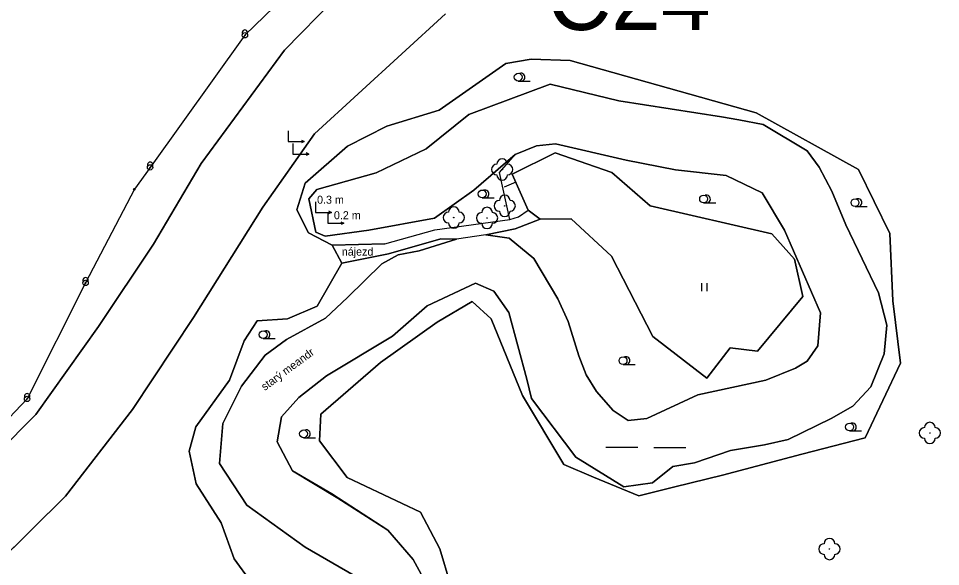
# Model space of a CAD drawing. Extents: x -495905 to -478420, y -1113297 to -1107716.
# Drawn here: x -479911.4 to -479565.8, y -1111053.5 to -1110848 of the extents above; entities that cross this region are included whole.
import ezdxf

# ---------------------------------------------------------------- set-up
doc = ezdxf.new("R2010")
doc.units = 0
for name, color, linetype in [('01_OBVOD PÚ', 7, 'Continuous'), ('03_PC_POPIS_NÁVRH', 7, 'Continuous'), ('ttp', 7, 'Continuous'), ('VODNÍ PLOCHY', 7, 'Continuous'), ('zamereni', 7, 'Continuous'), ('ZELEN MIMO LES', 7, 'Continuous')]:
    doc.layers.add(name, color=color, linetype=linetype)

msp = doc.modelspace()

# ---------------------------------------------------------------- linework, layer by layer
at = {"layer": '01_OBVOD PÚ'}
for p, q in [((-479809.1, -1110837.34), (-479826.54, -1110854.37)), ((-479826.54, -1110854.37), (-479862.09, -1110903.88)), ((-479862.09, -1110903.88), (-479867.97, -1110912.06)), ((-479867.97, -1110912.06), (-479886.28, -1110947.21)), ((-479886.28, -1110947.21), (-479908.2, -1110990.69)), ((-479908.2, -1110990.69), (-479941.62, -1111025.72))]:
    msp.add_line(p, q, dxfattribs=at)
at = {"layer": 'ttp'}
for points in [[(-479751.36, -1110846.35), (-479800.51, -1110891.31), (-479819.8, -1110918.77), (-479845.82, -1110960.12), (-479868.69, -1110994.65), (-479893.78, -1111027.14), (-479920.09, -1111053.05)], [(-479824.18, -1111059.34), (-479830.54, -1111050.62), (-479835.4, -1111037.11), (-479844.78, -1111022.56), (-479847.42, -1111010.21), (-479844.88, -1111001.16), (-479832.36, -1110983.66), (-479826.76, -1110968.93), (-479821.99, -1110961.44), (-479810.63, -1110960.61), (-479799.46, -1110955.92), (-479790.17, -1110939.79), (-479793.85, -1110933.04), (-479802.69, -1110928.4), (-479807.07, -1110919.83), (-479803.92, -1110909.84), (-479788.1, -1110895.89), (-479773.3, -1110888.48), (-479753.72, -1110882.39), (-479728.75, -1110864.99), (-479719.25, -1110863.27), (-479704.61, -1110863.78), (-479634.86, -1110883.45), (-479596.51, -1110904.65), (-479584.74, -1110928.61), (-479583.71, -1110953.94), (-479580.73, -1110977.3), (-479594.04, -1111005.28), (-479617.77, -1111011.4), (-479647.46, -1111019.3), (-479665.37, -1111023.6), (-479678.83, -1111026.99), (-479695.92, -1111019.96), (-479706.93, -1111015.24), (-479722.45, -1110989.34), (-479734.24, -1110960.62), (-479741.29, -1110954.2), (-479754.49, -1110961.9), (-479775.75, -1110976.98), (-479798.03, -1110996.41), (-479798.52, -1111006.34), (-479788.19, -1111020.1), (-479760.77, -1111033.09), (-479753.48, -1111046.92), (-479749.55, -1111059.82)], [(-479726.34, -1110906.41), (-479720.39, -1110919.85), (-479715.88, -1110923.24), (-479704.22, -1110923.17), (-479689.13, -1110937.14), (-479673.67, -1110967.29), (-479653.4, -1110982.9), (-479644.59, -1110971.54), (-479634.39, -1110972.82), (-479617.39, -1110952.28), (-479620.53, -1110938.29), (-479628.99, -1110928.82), (-479674.6, -1110918.23), (-479688.98, -1110905.8), (-479710.18, -1110898.4), (-479726.34, -1110906.41)]]:
    msp.add_lwpolyline(points, dxfattribs=at)
at = {"layer": 'VODNÍ PLOCHY'}
for points in [[(-479792.8, -1110840.53), (-479811.66, -1110859.93), (-479842.97, -1110902.45), (-479860.76, -1110932.66), (-479881.43, -1110963.51), (-479904.88, -1110996.49), (-479933.28, -1111024.99)], [(-479920.09, -1111053.05), (-479893.78, -1111027.14), (-479868.69, -1110994.65), (-479845.82, -1110960.12), (-479819.8, -1110918.77), (-479800.51, -1110891.31), (-479751.36, -1110846.35)], [(-479758.96, -1111059.12), (-479763.48, -1111050.86), (-479772.98, -1111039.83), (-479791.71, -1111027.89), (-479808.68, -1111017.59), (-479814.42, -1111006.7), (-479812.79, -1110997.36), (-479806.35, -1110990.1), (-479795.92, -1110981.97), (-479771.2, -1110967.1), (-479758.22, -1110955.78), (-479740.08, -1110947.3), (-479733.17, -1110950.32), (-479727.58, -1110958.28), (-479720.83, -1110983.21), (-479719.16, -1110990.45), (-479702.47, -1111012.49), (-479684.49, -1111023.64), (-479673.75, -1111022.18), (-479666.13, -1111016.04), (-479657.95, -1111014.57), (-479644.48, -1111009.99), (-479631.77, -1111007.91), (-479622.95, -1111005.91), (-479606.77, -1110997.97), (-479598.7, -1110993.34), (-479591.84, -1110986.16), (-479586.87, -1110973.75), (-479585.9, -1110963.01), (-479589.05, -1110950.84), (-479601.33, -1110925.42), (-479606.53, -1110912.76), (-479611.21, -1110903.76), (-479615.73, -1110897.72), (-479632.26, -1110887.82), (-479641.41, -1110886.02), (-479647.86, -1110884.87), (-479686.42, -1110878.96), (-479712.06, -1110872.67), (-479742.59, -1110884.02), (-479758.64, -1110896.95), (-479777.29, -1110905.91), (-479799.6, -1110912.21), (-479802.52, -1110915.69), (-479799.93, -1110928.16), (-479796.4, -1110929.66), (-479780.04, -1110927.42), (-479755.5, -1110922.95), (-479740.77, -1110912.36), (-479725.28, -1110899.03), (-479717.17, -1110895.85)], [(-479717.17, -1110895.85), (-479710.06, -1110895), (-479683.64, -1110901.23), (-479665.17, -1110904.85), (-479646.15, -1110906.95), (-479632.64, -1110913.38), (-479624.29, -1110927.4), (-479610.75, -1110958.44), (-479611.81, -1110970.73), (-479615.73, -1110976.47), (-479620.16, -1110979.2), (-479631.24, -1110983.67), (-479656.77, -1110989.09), (-479675.82, -1110998.03), (-479682.93, -1110998.74), (-479688.5, -1110995.02), (-479694.69, -1110987.84), (-479698.64, -1110981.65), (-479701.31, -1110974.48), (-479705.42, -1110961.7), (-479709.22, -1110953.13), (-479718.26, -1110938.02), (-479727.42, -1110930.45), (-479736.23, -1110929.21), (-479747.21, -1110930.72), (-479761.23, -1110935.2), (-479769.08, -1110936.67), (-479775.23, -1110940.05), (-479788.04, -1110952.68), (-479796.39, -1110960.39), (-479810.97, -1110968.37), (-479818.98, -1110974.29), (-479827.76, -1110985.93), (-479834.87, -1110999.89), (-479836.13, -1111014.88), (-479825.83, -1111030.54), (-479803.95, -1111046.23), (-479785.56, -1111056.88)]]:
    msp.add_lwpolyline(points, dxfattribs=at)
at = {"layer": 'zamereni'}
for p, q in [((-479811.66, -1110859.93), (-479792.8, -1110840.53)), ((-479751.36, -1110846.35), (-479800.51, -1110891.31)), ((-479842.97, -1110902.45), (-479811.66, -1110859.93)), ((-479753.72, -1110882.39), (-479728.75, -1110864.99)), ((-479728.75, -1110864.99), (-479719.25, -1110863.27)), ((-479719.25, -1110863.27), (-479704.61, -1110863.78)), ((-479704.61, -1110863.78), (-479634.86, -1110883.45)), ((-479724.09, -1110871.51), (-479719.56, -1110871.51)), ((-479712.06, -1110872.67), (-479742.59, -1110884.02)), ((-479686.42, -1110878.96), (-479712.06, -1110872.67)), ((-479647.86, -1110884.87), (-479686.42, -1110878.96)), ((-479773.3, -1110888.48), (-479753.72, -1110882.39)), ((-479742.59, -1110884.02), (-479758.64, -1110896.95)), ((-479641.41, -1110886.02), (-479647.86, -1110884.87)), ((-479634.86, -1110883.45), (-479596.51, -1110904.65)), ((-479788.1, -1110895.89), (-479773.3, -1110888.48)), ((-479632.26, -1110887.82), (-479641.41, -1110886.02)), ((-479615.73, -1110897.72), (-479632.26, -1110887.82)), ((-479800.51, -1110891.31), (-479819.8, -1110918.77)), ((-479810.34, -1110890.19), (-479810.34, -1110894.19)), ((-479810.34, -1110894.19), (-479804.34, -1110894.19)), ((-479808.54, -1110894.86), (-479808.54, -1110898.86)), ((-479805.38, -1110893.68), (-479804.34, -1110894.19)), ((-479804.34, -1110894.19), (-479805.35, -1110894.69)), ((-479803.92, -1110909.84), (-479788.1, -1110895.89)), ((-479725.28, -1110899.03), (-479717.17, -1110895.85)), ((-479717.17, -1110895.85), (-479710.06, -1110895)), ((-479683.64, -1110901.23), (-479710.06, -1110895)), ((-479808.54, -1110898.86), (-479802.54, -1110898.86)), ((-479803.58, -1110898.35), (-479802.54, -1110898.86)), ((-479802.54, -1110898.86), (-479803.55, -1110899.36)), ((-479758.64, -1110896.95), (-479777.29, -1110905.91)), ((-479740.77, -1110912.36), (-479725.28, -1110899.03)), ((-479731.08, -1110905.79), (-479725.28, -1110899.03)), ((-479710.18, -1110898.4), (-479726.34, -1110906.41)), ((-479688.98, -1110905.8), (-479710.18, -1110898.4)), ((-479611.21, -1110903.76), (-479615.73, -1110897.72)), ((-479860.76, -1110932.66), (-479842.97, -1110902.45)), ((-479665.17, -1110904.85), (-479683.64, -1110901.23)), ((-479777.29, -1110905.91), (-479799.6, -1110912.21)), ((-479727.21, -1110923.42), (-479731.08, -1110905.79)), ((-479730.11, -1110904.67), (-479730.11, -1110904.67)), ((-479726.34, -1110906.41), (-479720.39, -1110919.85)), ((-479674.6, -1110918.23), (-479688.98, -1110905.8)), ((-479646.15, -1110906.95), (-479665.17, -1110904.85)), ((-479606.53, -1110912.76), (-479611.21, -1110903.76)), ((-479596.51, -1110904.65), (-479584.74, -1110928.61)), ((-479807.07, -1110919.83), (-479803.92, -1110909.84)), ((-479725.04, -1110909.36), (-479729.33, -1110911.26)), ((-479632.64, -1110913.38), (-479646.15, -1110906.95)), ((-479799.6, -1110912.21), (-479802.52, -1110915.69)), ((-479755.5, -1110922.95), (-479740.77, -1110912.36)), ((-479624.29, -1110927.4), (-479632.64, -1110913.38)), ((-479601.33, -1110925.42), (-479606.53, -1110912.76)), ((-479802.52, -1110915.69), (-479799.93, -1110928.16)), ((-479800.14, -1110916.73), (-479800.14, -1110920.73)), ((-479737.59, -1110915.3), (-479733.06, -1110915.3)), ((-479819.8, -1110918.77), (-479845.82, -1110960.12)), ((-479802.69, -1110928.4), (-479807.07, -1110919.83)), ((-479795.18, -1110920.22), (-479794.14, -1110920.73)), ((-479729.16, -1110918.3), (-479729.16, -1110918.3)), ((-479723.97, -1110922.35), (-479720.39, -1110919.85)), ((-479715.88, -1110923.24), (-479720.39, -1110919.85)), ((-479628.99, -1110928.82), (-479674.6, -1110918.23)), ((-479654.59, -1110917.18), (-479650.06, -1110917.18)), ((-479597.82, -1110918.55), (-479593.29, -1110918.55)), ((-479800.14, -1110920.73), (-479794.14, -1110920.73)), ((-479795.49, -1110920.83), (-479795.49, -1110924.83)), ((-479794.14, -1110920.73), (-479795.15, -1110921.23)), ((-479780.04, -1110927.42), (-479755.5, -1110922.95)), ((-479755.38, -1110927.24), (-479727.21, -1110923.42)), ((-479748.24, -1110922.69), (-479748.24, -1110922.69)), ((-479735.76, -1110922.84), (-479735.76, -1110922.84)), ((-479727.21, -1110923.42), (-479723.97, -1110922.35)), ((-479725.19, -1110926.94), (-479715.88, -1110923.24)), ((-479704.22, -1110923.17), (-479715.88, -1110923.24)), ((-479704.22, -1110923.17), (-479689.13, -1110937.14)), ((-479795.49, -1110924.83), (-479789.49, -1110924.83)), ((-479790.53, -1110924.32), (-479789.49, -1110924.83)), ((-479789.49, -1110924.83), (-479790.5, -1110925.33)), ((-479774.04, -1110932.47), (-479755.38, -1110927.24)), ((-479736.23, -1110929.21), (-479725.19, -1110926.94)), ((-479589.05, -1110950.84), (-479601.33, -1110925.42)), ((-479793.85, -1110933.04), (-479802.69, -1110928.4)), ((-479799.93, -1110928.16), (-479796.4, -1110929.66)), ((-479796.4, -1110929.66), (-479780.04, -1110927.42)), ((-479772.74, -1110936.23), (-479753.08, -1110930.62)), ((-479747.21, -1110930.72), (-479761.23, -1110935.2)), ((-479753.08, -1110930.62), (-479747.21, -1110930.72)), ((-479736.23, -1110929.21), (-479747.21, -1110930.72)), ((-479727.42, -1110930.45), (-479736.23, -1110929.21)), ((-479718.26, -1110938.02), (-479727.42, -1110930.45)), ((-479620.53, -1110938.29), (-479628.99, -1110928.82)), ((-479610.75, -1110958.44), (-479624.29, -1110927.4)), ((-479584.74, -1110928.61), (-479583.71, -1110953.94)), ((-479881.43, -1110963.51), (-479860.76, -1110932.66)), ((-479774.04, -1110932.47), (-479793.85, -1110933.04)), ((-479793.85, -1110933.04), (-479790.17, -1110939.79)), ((-479790.17, -1110939.79), (-479772.74, -1110936.23)), ((-479769.08, -1110936.67), (-479775.23, -1110940.05)), ((-479761.23, -1110935.2), (-479769.08, -1110936.67)), ((-479689.13, -1110937.14), (-479673.67, -1110967.29)), ((-479799.46, -1110955.92), (-479790.17, -1110939.79)), ((-479788.04, -1110952.68), (-479775.23, -1110940.05)), ((-479709.22, -1110953.13), (-479718.26, -1110938.02)), ((-479617.39, -1110952.28), (-479620.53, -1110938.29)), ((-479758.22, -1110955.78), (-479740.08, -1110947.3)), ((-479740.08, -1110947.3), (-479733.17, -1110950.32)), ((-479655.34, -1110947.28), (-479655.34, -1110950.28)), ((-479653.3, -1110950.28), (-479653.3, -1110947.28)), ((-479733.17, -1110950.32), (-479727.58, -1110958.28)), ((-479585.9, -1110963.01), (-479589.05, -1110950.84)), ((-479796.39, -1110960.39), (-479788.04, -1110952.68)), ((-479741.29, -1110954.2), (-479754.49, -1110961.9)), ((-479734.24, -1110960.62), (-479741.29, -1110954.2)), ((-479709.22, -1110953.13), (-479705.42, -1110961.7)), ((-479634.39, -1110972.82), (-479617.39, -1110952.28)), ((-479583.71, -1110953.94), (-479580.73, -1110977.3)), ((-479810.63, -1110960.61), (-479799.46, -1110955.92)), ((-479771.2, -1110967.1), (-479758.22, -1110955.78)), ((-479727.58, -1110958.28), (-479720.83, -1110983.21)), ((-479611.81, -1110970.73), (-479610.75, -1110958.44)), ((-479845.82, -1110960.12), (-479868.69, -1110994.65)), ((-479826.76, -1110968.93), (-479821.99, -1110961.44)), ((-479821.99, -1110961.44), (-479810.63, -1110960.61)), ((-479810.97, -1110968.37), (-479796.39, -1110960.39)), ((-479754.49, -1110961.9), (-479775.75, -1110976.98)), ((-479722.45, -1110989.34), (-479734.24, -1110960.62)), ((-479705.42, -1110961.7), (-479701.31, -1110974.48)), ((-479904.88, -1110996.49), (-479881.43, -1110963.51)), ((-479586.87, -1110973.75), (-479585.9, -1110963.01)), ((-479819.7, -1110968.05), (-479815.17, -1110968.05)), ((-479818.98, -1110974.29), (-479810.97, -1110968.37)), ((-479795.92, -1110981.97), (-479771.2, -1110967.1)), ((-479673.67, -1110967.29), (-479653.4, -1110982.9)), ((-479832.36, -1110983.66), (-479826.76, -1110968.93)), ((-479653.4, -1110982.9), (-479644.59, -1110971.54)), ((-479644.59, -1110971.54), (-479634.39, -1110972.82)), ((-479615.73, -1110976.47), (-479611.81, -1110970.73)), ((-479827.76, -1110985.93), (-479818.98, -1110974.29)), ((-479701.31, -1110974.48), (-479698.64, -1110981.65)), ((-479591.84, -1110986.16), (-479586.87, -1110973.75)), ((-479775.75, -1110976.98), (-479798.03, -1110996.41)), ((-479684.78, -1110977.78), (-479680.25, -1110977.78)), ((-479631.24, -1110983.67), (-479620.16, -1110979.2)), ((-479620.16, -1110979.2), (-479615.73, -1110976.47)), ((-479580.73, -1110977.3), (-479594.04, -1111005.28)), ((-479806.35, -1110990.1), (-479795.92, -1110981.97)), ((-479698.64, -1110981.65), (-479694.69, -1110987.84)), ((-479844.88, -1111001.16), (-479832.36, -1110983.66)), ((-479834.87, -1110999.89), (-479827.76, -1110985.93)), ((-479720.83, -1110983.21), (-479719.16, -1110990.45)), ((-479656.77, -1110989.09), (-479631.24, -1110983.67)), ((-479706.93, -1111015.24), (-479722.45, -1110989.34)), ((-479694.69, -1110987.84), (-479688.5, -1110995.02)), ((-479675.82, -1110998.03), (-479656.77, -1110989.09)), ((-479598.7, -1110993.34), (-479591.84, -1110986.16)), ((-479812.79, -1110997.36), (-479806.35, -1110990.1)), ((-479719.16, -1110990.45), (-479702.47, -1111012.49)), ((-479933.28, -1111024.99), (-479904.88, -1110996.49)), ((-479868.69, -1110994.65), (-479893.78, -1111027.14)), ((-479798.03, -1110996.41), (-479798.52, -1111006.34)), ((-479688.5, -1110995.02), (-479682.93, -1110998.74)), ((-479606.77, -1110997.97), (-479598.7, -1110993.34)), ((-479836.13, -1111014.88), (-479834.87, -1110999.89)), ((-479814.42, -1111006.7), (-479812.79, -1110997.36)), ((-479682.93, -1110998.74), (-479675.82, -1110998.03)), ((-479622.95, -1111005.91), (-479606.77, -1110997.97)), ((-479847.42, -1111010.21), (-479844.88, -1111001.16)), ((-479599.87, -1111002.65), (-479595.34, -1111002.65)), ((-479569.76, -1111003.42), (-479569.76, -1111003.42)), ((-479808.68, -1111017.59), (-479814.42, -1111006.7)), ((-479804.56, -1111005.21), (-479800.03, -1111005.21)), ((-479798.52, -1111006.34), (-479788.19, -1111020.1)), ((-479631.77, -1111007.91), (-479622.95, -1111005.91)), ((-479594.04, -1111005.28), (-479617.77, -1111011.4)), ((-479844.78, -1111022.56), (-479847.42, -1111010.21)), ((-479679.25, -1111008.83), (-479691.25, -1111008.83)), ((-479673.25, -1111008.83), (-479661.25, -1111008.83)), ((-479657.95, -1111014.57), (-479644.48, -1111009.99)), ((-479644.48, -1111009.99), (-479631.77, -1111007.91)), ((-479702.47, -1111012.49), (-479684.49, -1111023.64)), ((-479617.77, -1111011.4), (-479647.46, -1111019.3)), ((-479825.83, -1111030.54), (-479836.13, -1111014.88)), ((-479695.92, -1111019.96), (-479706.93, -1111015.24)), ((-479673.75, -1111022.18), (-479666.13, -1111016.04)), ((-479666.13, -1111016.04), (-479657.95, -1111014.57)), ((-479793.93, -1111026.28), (-479808.68, -1111017.59)), ((-479788.19, -1111020.1), (-479760.77, -1111033.09)), ((-479678.83, -1111026.99), (-479695.92, -1111019.96)), ((-479647.46, -1111019.3), (-479665.37, -1111023.6)), ((-479835.4, -1111037.11), (-479844.78, -1111022.56)), ((-479684.49, -1111023.64), (-479673.75, -1111022.18)), ((-479665.37, -1111023.6), (-479678.83, -1111026.99)), ((-479893.78, -1111027.14), (-479920.09, -1111053.05)), ((-479772.98, -1111039.83), (-479793.93, -1111026.28)), ((-479803.95, -1111046.23), (-479825.83, -1111030.54)), ((-479760.77, -1111033.09), (-479753.48, -1111046.92)), ((-479830.54, -1111050.62), (-479835.4, -1111037.11)), ((-479763.48, -1111050.86), (-479772.98, -1111039.83)), ((-479785.56, -1111056.88), (-479803.95, -1111046.23)), ((-479753.48, -1111046.92), (-479749.55, -1111059.82)), ((-479607.42, -1111046.95), (-479607.42, -1111046.95)), ((-479824.18, -1111059.34), (-479830.54, -1111050.62)), ((-479758.96, -1111059.12), (-479763.48, -1111050.86))]:
    msp.add_line(p, q, dxfattribs=at)
for centre, radius in [((-479724.09, -1110870.04), 1.47), ((-479730.11, -1110904.67), 0.1), ((-479867.97, -1110912.06), 0.3), ((-479737.59, -1110913.83), 1.47), ((-479654.59, -1110915.71), 1.47), ((-479597.82, -1110917.08), 1.47), ((-479729.16, -1110918.3), 0.1), ((-479748.24, -1110922.69), 0.1), ((-479735.76, -1110922.84), 0.1), ((-479819.7, -1110966.58), 1.47), ((-479684.78, -1110976.31), 1.47), ((-479599.87, -1111001.18), 1.47), ((-479804.56, -1111003.74), 1.47), ((-479569.76, -1111003.42), 0.1), ((-479607.42, -1111046.95), 0.1)]:
    msp.add_circle(centre, radius, dxfattribs=at)
for centre, radius, start, end in [((-479723.02, -1110870.04), 1.47, 270, 111.324), ((-479732.11, -1110904.67), 2, 90, 270), ((-479730.11, -1110902.67), 2, 0, 180), ((-479728.11, -1110904.67), 2, 270, 90), ((-479730.11, -1110906.67), 2, 180, 0), ((-479736.52, -1110913.83), 1.47, 270, 111.324), ((-479731.16, -1110918.3), 2, 90, 270), ((-479729.16, -1110916.3), 2, 0, 180), ((-479727.16, -1110918.3), 2, 270, 90), ((-479653.52, -1110915.71), 1.47, 270, 111.324), ((-479596.75, -1110917.08), 1.47, 270, 111.324), ((-479748.24, -1110920.69), 2, 0, 180), ((-479735.76, -1110920.84), 2, 0, 180), ((-479729.16, -1110920.3), 2, 180, 0), ((-479750.24, -1110922.69), 2, 90, 270), ((-479746.24, -1110922.69), 2, 270, 90), ((-479737.76, -1110922.84), 2, 90, 270), ((-479733.76, -1110922.84), 2, 270, 90), ((-479748.24, -1110924.69), 2, 180, 0), ((-479735.76, -1110924.84), 2, 180, 0), ((-479818.63, -1110966.58), 1.47, 270, 111.324), ((-479683.71, -1110976.31), 1.47, 270, 111.324), ((-479598.8, -1111001.18), 1.47, 270, 111.324), ((-479569.76, -1111001.42), 2, 0, 180), ((-479803.49, -1111003.74), 1.47, 270, 111.324), ((-479571.76, -1111003.42), 2, 90, 270), ((-479567.76, -1111003.42), 2, 270, 90), ((-479569.76, -1111005.42), 2, 180, 0), ((-479607.42, -1111044.95), 2, 0, 180), ((-479609.42, -1111046.95), 2, 90, 270), ((-479605.42, -1111046.95), 2, 270, 90), ((-479607.42, -1111048.95), 2, 180, 0)]:
    msp.add_arc(centre, radius, start, end, dxfattribs=at)
for centre in [(-479826.54, -1110853.37), (-479862.09, -1110902.88), (-479886.28, -1110946.21), (-479908.2, -1110989.69)]:
    msp.add_ellipse(centre, major_axis=(0, -1), ratio=0.999955, start_param=1.047987, end_param=5.236518, dxfattribs=at)
for centre, major_axis in [((-479826.54, -1110854.37), (0, -1)), ((-479826.54, -1110854.37), (0, -0.133)), ((-479862.09, -1110903.88), (0, -1)), ((-479862.09, -1110903.88), (0, -0.133)), ((-479886.28, -1110947.21), (0, -1)), ((-479886.28, -1110947.21), (0, -0.133)), ((-479908.2, -1110990.69), (0, -1)), ((-479908.2, -1110990.69), (0, -0.133))]:
    msp.add_ellipse(centre, major_axis=major_axis, ratio=0.999955, dxfattribs=at)
at = {"layer": 'ZELEN MIMO LES'}
for points in [[(-479749.55, -1111059.82), (-479753.48, -1111046.92), (-479760.77, -1111033.09), (-479788.19, -1111020.1), (-479798.52, -1111006.34), (-479798.03, -1110996.41), (-479775.75, -1110976.98), (-479754.49, -1110961.9), (-479741.29, -1110954.2), (-479734.24, -1110960.62), (-479722.45, -1110989.34), (-479706.93, -1111015.24), (-479695.92, -1111019.96), (-479678.83, -1111026.99), (-479665.37, -1111023.6), (-479647.46, -1111019.3), (-479617.77, -1111011.4), (-479594.04, -1111005.28), (-479580.73, -1110977.3), (-479583.71, -1110953.94), (-479584.74, -1110928.61), (-479596.51, -1110904.65), (-479634.86, -1110883.45), (-479704.61, -1110863.78), (-479719.25, -1110863.27), (-479728.75, -1110864.99), (-479753.72, -1110882.39), (-479773.3, -1110888.48), (-479788.1, -1110895.89), (-479803.92, -1110909.84), (-479807.07, -1110919.83), (-479802.69, -1110928.4), (-479793.85, -1110933.04), (-479774.04, -1110932.47), (-479755.38, -1110927.24), (-479727.21, -1110923.42), (-479723.97, -1110922.35), (-479720.39, -1110919.85), (-479726.34, -1110906.41), (-479710.18, -1110898.4), (-479688.98, -1110905.8), (-479674.6, -1110918.23), (-479628.99, -1110928.82), (-479620.53, -1110938.29), (-479617.39, -1110952.28), (-479634.39, -1110972.82), (-479644.59, -1110971.54), (-479653.4, -1110982.9), (-479673.67, -1110967.29), (-479689.13, -1110937.14), (-479704.22, -1110923.17), (-479715.88, -1110923.24)], [(-479715.88, -1110923.24), (-479725.19, -1110926.94), (-479736.23, -1110929.21), (-479727.42, -1110930.45), (-479718.26, -1110938.02), (-479709.22, -1110953.13), (-479705.42, -1110961.7), (-479701.31, -1110974.48), (-479698.64, -1110981.65), (-479694.69, -1110987.84), (-479688.5, -1110995.02), (-479682.93, -1110998.74), (-479675.82, -1110998.03), (-479656.77, -1110989.09), (-479631.24, -1110983.67), (-479620.16, -1110979.2), (-479615.73, -1110976.47), (-479611.81, -1110970.73), (-479610.75, -1110958.44), (-479624.29, -1110927.4), (-479632.64, -1110913.38), (-479646.15, -1110906.95), (-479665.17, -1110904.85), (-479683.64, -1110901.23), (-479710.06, -1110895), (-479717.17, -1110895.85), (-479725.28, -1110899.03), (-479740.77, -1110912.36), (-479755.5, -1110922.95), (-479780.04, -1110927.42), (-479796.4, -1110929.66), (-479799.93, -1110928.16), (-479802.52, -1110915.69), (-479799.6, -1110912.21), (-479777.29, -1110905.91), (-479758.64, -1110896.95), (-479742.59, -1110884.02), (-479712.06, -1110872.67), (-479686.42, -1110878.96), (-479647.86, -1110884.87), (-479641.41, -1110886.02), (-479632.26, -1110887.82), (-479615.73, -1110897.72), (-479611.21, -1110903.76), (-479606.53, -1110912.76), (-479601.33, -1110925.42), (-479589.05, -1110950.84), (-479585.9, -1110963.01), (-479586.87, -1110973.75), (-479591.84, -1110986.16), (-479598.7, -1110993.34), (-479606.77, -1110997.97), (-479622.95, -1111005.91), (-479631.77, -1111007.91), (-479644.48, -1111009.99), (-479657.95, -1111014.57), (-479666.13, -1111016.04), (-479673.75, -1111022.18), (-479684.49, -1111023.64), (-479702.47, -1111012.49), (-479719.16, -1110990.45), (-479720.83, -1110983.21), (-479727.58, -1110958.28), (-479733.17, -1110950.32), (-479740.08, -1110947.3), (-479758.22, -1110955.78), (-479771.2, -1110967.1), (-479795.92, -1110981.97), (-479806.35, -1110990.1), (-479812.79, -1110997.36), (-479814.42, -1111006.7), (-479808.68, -1111017.59), (-479791.71, -1111027.89), (-479772.98, -1111039.83), (-479763.48, -1111050.86), (-479758.96, -1111059.12)], [(-479747.21, -1110930.72), (-479753.08, -1110930.62), (-479772.74, -1110936.23), (-479790.17, -1110939.79), (-479799.46, -1110955.92), (-479810.63, -1110960.61), (-479821.99, -1110961.44), (-479826.76, -1110968.93), (-479832.36, -1110983.66), (-479844.88, -1111001.16), (-479847.42, -1111010.21), (-479844.78, -1111022.56), (-479835.4, -1111037.11), (-479830.54, -1111050.62), (-479824.18, -1111059.34)], [(-479785.56, -1111056.88), (-479803.95, -1111046.23), (-479825.83, -1111030.54), (-479836.13, -1111014.88), (-479834.87, -1110999.89), (-479827.76, -1110985.93), (-479818.98, -1110974.29), (-479810.97, -1110968.37), (-479796.39, -1110960.39), (-479788.04, -1110952.68), (-479775.23, -1110940.05), (-479769.08, -1110936.67), (-479761.23, -1110935.2), (-479747.21, -1110930.72)]]:
    msp.add_lwpolyline(points, dxfattribs=at)

# ---------------------------------------------------------------- texts
at = {"layer": '03_PC_POPIS_NÁVRH'}
msp.add_text('C24', height=25, dxfattribs=at).set_placement((-479713.34, -1110852.37))
at = {"layer": 'zamereni'}
for s, p in [('0.3 m', (-479799.49, -1110917.5)), ('0.2 m', (-479793.17, -1110923.31)), ('nájezd', (-479790.21, -1110936.95))]:
    msp.add_text(s, height=3, dxfattribs=at).set_placement(p)
msp.add_text('starý meandr', height=3, rotation=36.4672, dxfattribs=at).set_placement((-479819.1, -1110987.72))

doc.saveas('drawing.dxf')
